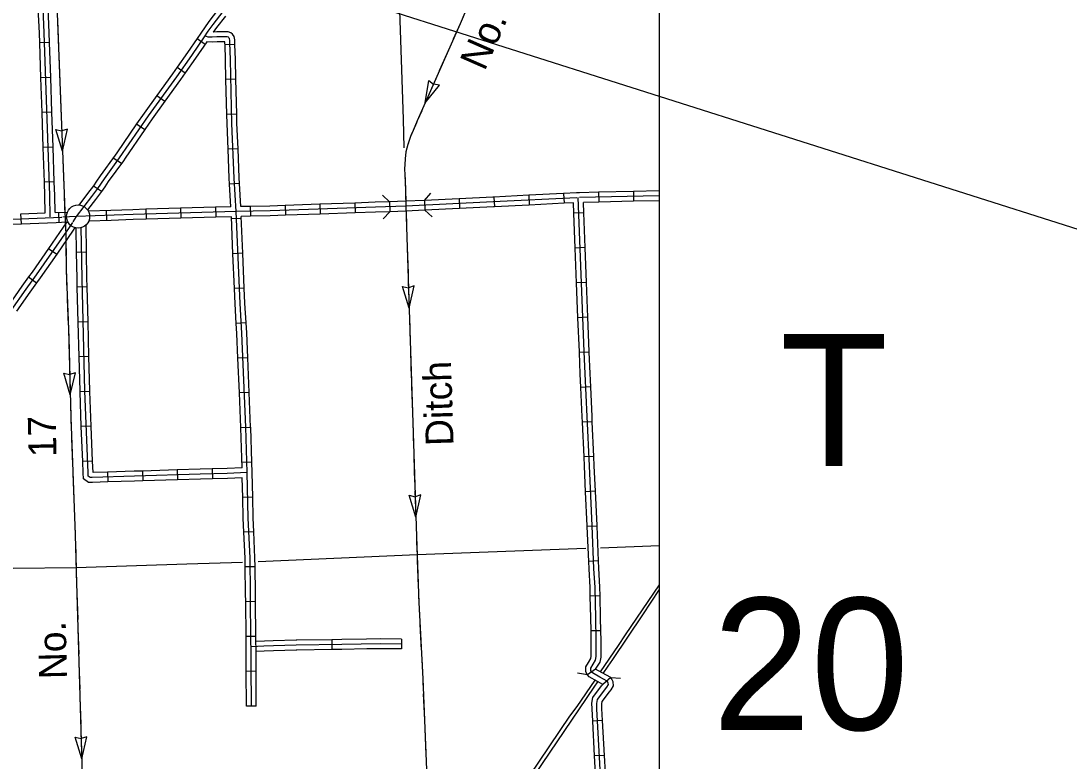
# Model space of a CAD drawing. Extents: x 1164457 to 1439835, y 1590918 to 1773502.
# Drawn here: x 1340153 to 1356030, y 1621359 to 1632574 of the extents above; entities that cross this region are included whole.
import ezdxf

# ---------------------------------------------------------------- set-up
doc = ezdxf.new("R2010")
doc.units = 0
for name, color, linetype in [('Level 24', 7, 'Continuous'), ('Level 32', 7, 'Continuous'), ('Level 35', 7, 'Continuous'), ('Level 38', 7, 'Continuous'), ('Level 43', 7, 'Continuous'), ('Level 45', 7, 'Continuous'), ('Level 5', 7, 'Continuous'), ('R_Draft', 7, 'Continuous')]:
    doc.layers.add(name, color=color, linetype=linetype)

msp = doc.modelspace()

# ---------------------------------------------------------------- linework, layer by layer
at = {"layer": 'Level 24'}
msp.add_circle((1341018, 1629611), 175, dxfattribs=at)
at = {"layer": 'Level 32'}
for p, q in [((1340586, 1632246), (1340436, 1632241)), ((1342820, 1632306), (1342943, 1632221)), ((1343394, 1632218), (1343244, 1632213)), ((1342519, 1631873), (1342641, 1631787)), ((1340604, 1631718), (1340454, 1631713)), ((1343408, 1631690), (1343258, 1631686)), ((1342211, 1631445), (1342333, 1631357)), ((1340622, 1631190), (1340472, 1631185)), ((1343421, 1631162), (1343271, 1631158)), ((1341905, 1631013), (1342028, 1630928)), ((1340640, 1630663), (1340490, 1630658)), ((1343441, 1630635), (1343291, 1630629)), ((1341551, 1630502), (1341675, 1630417)), ((1340658, 1630135), (1340508, 1630130)), ((1343464, 1630109), (1343314, 1630101)), ((1341251, 1630077), (1341375, 1629993)), ((1348373, 1629961), (1348380, 1629811)), ((1348902, 1629979), (1348906, 1629829)), ((1349430, 1629992), (1349434, 1629842)), ((1344682, 1629797), (1344687, 1629647)), ((1345209, 1629815), (1345215, 1629665)), ((1345737, 1629833), (1345742, 1629683)), ((1346264, 1629855), (1346271, 1629705)), ((1346791, 1629881), (1346798, 1629731)), ((1347318, 1629906), (1347326, 1629757)), ((1347845, 1629933), (1347853, 1629784)), ((1340159, 1629500), (1340153, 1629650)), ((1340731, 1629524), (1340725, 1629674)), ((1341442, 1629700), (1341447, 1629551)), ((1342043, 1629720), (1342048, 1629570)), ((1342571, 1629736), (1342575, 1629586)), ((1343099, 1629751), (1343103, 1629601)), ((1343627, 1629765), (1343630, 1629615)), ((1344154, 1629778), (1344159, 1629629)), ((1348679, 1629666), (1348529, 1629661)), ((1343491, 1629581), (1343341, 1629574)), ((1340570, 1629127), (1340694, 1629042)), ((1341146, 1629071), (1340996, 1629068)), ((1343514, 1629053), (1343364, 1629047)), ((1348700, 1629139), (1348550, 1629133)), ((1340269, 1628696), (1340390, 1628608)), ((1341156, 1628543), (1341006, 1628540)), ((1343536, 1628526), (1343386, 1628519)), ((1348720, 1628611), (1348570, 1628605)), ((1348741, 1628084), (1348591, 1628078)), ((1341170, 1628016), (1341020, 1628012)), ((1343565, 1628000), (1343415, 1627991)), ((1341183, 1627488), (1341033, 1627484)), ((1343590, 1627471), (1343440, 1627465)), ((1348762, 1627556), (1348612, 1627551)), ((1341197, 1626961), (1341047, 1626955)), ((1343611, 1626943), (1343461, 1626937)), ((1348783, 1627029), (1348633, 1627022)), ((1348808, 1626501), (1348658, 1626495)), ((1341217, 1626433), (1341067, 1626428)), ((1343633, 1626415), (1343483, 1626410)), ((1341238, 1625906), (1341088, 1625900)), ((1343649, 1625887), (1343499, 1625883)), ((1348832, 1625974), (1348682, 1625967)), ((1341466, 1625739), (1341470, 1625589)), ((1341993, 1625754), (1341998, 1625604)), ((1342521, 1625771), (1342526, 1625621)), ((1343050, 1625787), (1343053, 1625637)), ((1343663, 1625359), (1343513, 1625355)), ((1348856, 1625447), (1348706, 1625440)), ((1348880, 1624919), (1348730, 1624913)), ((1343680, 1624833), (1343530, 1624826)), ((1348903, 1624392), (1348753, 1624385)), ((1343700, 1624303), (1343550, 1624301)), ((1343707, 1623775), (1343557, 1623773)), ((1348927, 1623863), (1348777, 1623859)), ((1348938, 1623335), (1348789, 1623331)), ((1343712, 1623247), (1343562, 1623245)), ((1343716, 1622719), (1343566, 1622718)), ((1348856, 1622751), (1348733, 1622665)), ((1349086, 1622626), (1348965, 1622520)), ((1343718, 1622191), (1343568, 1622190)), ((1348964, 1621972), (1348814, 1621963)), ((1348993, 1621445), (1348843, 1621436))]:
    msp.add_line(p, q, dxfattribs=at)
for points in [[(1340597, 1629605), (1340590, 1629927), (1340506, 1632393), (1340428, 1634252), (1340411, 1634708), (1340411, 1634851), (1340415, 1634975), (1340419, 1635010), (1340424, 1635060), (1340446, 1635155), (1340475, 1635302), (1340485, 1635391), (1340489, 1635466), (1340487, 1635587), (1340395, 1637712), (1340394, 1637805), (1340294, 1640259), (1340279, 1640775), (1340186, 1643062), (1340088, 1645629)], [(1349820, 1641310), (1349292, 1640621), (1347274, 1637994), (1347230, 1637936), (1346201, 1636617), (1346015, 1636362), (1345689, 1635945), (1345183, 1635287), (1344265, 1634094), (1343956, 1633697), (1343597, 1633222), (1343057, 1632519), (1342981, 1632422), (1342961, 1632388), (1342940, 1632348), (1342736, 1632053), (1342508, 1631728), (1342080, 1631135), (1341642, 1630499), (1341414, 1630184), (1341312, 1630033), (1341222, 1629915), (1340990, 1629610), (1340938, 1629531)], [(1340436, 1632241), (1340431, 1632390), (1340415, 1632768)], [(1340586, 1632246), (1340581, 1632396), (1340565, 1632774)], [(1343130, 1632737), (1342997, 1632565), (1342875, 1632387), (1342820, 1632306)], [(1343249, 1632646), (1343116, 1632473), (1343062, 1632404)], [(1343631, 1623901), (1343623, 1624437), (1343596, 1625042), (1343579, 1625731), (1343558, 1626418), (1343500, 1627844), (1343471, 1628292), (1343412, 1629685), (1343384, 1630194), (1343349, 1631021), (1343326, 1631988), (1343318, 1632243), (1343315, 1632282), (1343313, 1632301), (1343311, 1632309), (1343304, 1632320), (1343295, 1632327), (1343275, 1632334), (1343259, 1632335), (1343122, 1632332), (1343049, 1632328), (1342989, 1632331), (1342961, 1632340), (1342940, 1632348)], [(1343394, 1632218), (1343393, 1632247), (1343390, 1632289), (1343387, 1632314), (1343381, 1632341), (1343359, 1632372), (1343331, 1632394), (1343290, 1632408), (1343261, 1632410), (1343119, 1632407), (1343062, 1632404)], [(1340454, 1631713), (1340436, 1632241)], [(1340604, 1631718), (1340586, 1632246)], [(1342820, 1632306), (1342675, 1632096), (1342519, 1631873)], [(1342968, 1632257), (1342798, 1632010), (1342641, 1631787)], [(1343244, 1632213), (1343243, 1632239), (1343241, 1632260), (1343126, 1632258), (1343050, 1632253), (1342968, 1632257)], [(1343258, 1631686), (1343251, 1631986), (1343244, 1632213)], [(1343408, 1631690), (1343401, 1631990), (1343394, 1632218)], [(1342519, 1631873), (1342447, 1631772), (1342211, 1631445)], [(1340472, 1631185), (1340454, 1631713)], [(1340622, 1631190), (1340604, 1631718)], [(1342641, 1631787), (1342569, 1631685), (1342333, 1631357)], [(1343271, 1631158), (1343258, 1631686)], [(1343421, 1631162), (1343408, 1631690)], [(1342211, 1631445), (1342018, 1631178), (1341905, 1631013)], [(1342333, 1631357), (1342141, 1631091), (1342028, 1630928)], [(1340490, 1630658), (1340472, 1631185)], [(1340640, 1630663), (1340622, 1631190)], [(1343291, 1630629), (1343274, 1631018), (1343271, 1631158)], [(1343441, 1630635), (1343424, 1631023), (1343421, 1631162)], [(1341905, 1631013), (1341605, 1630578)], [(1342028, 1630928), (1341729, 1630493)], [(1340508, 1630130), (1340490, 1630658)], [(1340658, 1630135), (1340640, 1630663)], [(1343314, 1630101), (1343309, 1630190), (1343291, 1630629)], [(1343464, 1630109), (1343459, 1630197), (1343441, 1630635)], [(1341605, 1630578), (1341581, 1630543), (1341353, 1630227), (1341299, 1630148)], [(1341729, 1630493), (1341704, 1630456), (1341476, 1630141), (1341423, 1630063)], [(1340521, 1629665), (1340515, 1629925), (1340508, 1630130)], [(1340671, 1629671), (1340665, 1629929), (1340658, 1630135)], [(1341299, 1630148), (1341251, 1630077), (1341162, 1629960), (1341029, 1629785)], [(1343483, 1629762), (1343464, 1630109)], [(1341423, 1630063), (1341373, 1629990), (1341281, 1629870), (1341161, 1629712)], [(1343333, 1629758), (1343314, 1630101)], [(1348373, 1629961), (1347845, 1629933)], [(1348902, 1629979), (1348613, 1629972), (1348569, 1629971), (1348373, 1629961)], [(1349430, 1629992), (1348902, 1629979)], [(1349820, 1630001), (1349430, 1629992)], [(1348572, 1629896), (1347306, 1629831), (1345982, 1629767), (1345523, 1629751), (1343926, 1629695), (1343412, 1629685), (1341850, 1629639), (1340990, 1629610), (1340789, 1629601)], [(1344682, 1629797), (1344154, 1629778)], [(1345209, 1629815), (1344682, 1629797)], [(1345737, 1629833), (1345520, 1629826), (1345209, 1629815)], [(1346264, 1629855), (1345979, 1629842), (1345737, 1629833)], [(1346791, 1629881), (1346264, 1629855)], [(1347318, 1629906), (1347302, 1629906), (1346791, 1629881)], [(1347845, 1629933), (1347318, 1629906)], [(1348380, 1629811), (1347853, 1629784)], [(1348523, 1629818), (1348380, 1629811)], [(1348529, 1629661), (1348523, 1629818)], [(1348833, 1624278), (1348805, 1624926), (1348763, 1625831), (1348730, 1626579), (1348698, 1627228), (1348686, 1627564), (1348595, 1629897)], [(1349820, 1629926), (1348616, 1629897)], [(1348906, 1629829), (1348673, 1629824)], [(1348679, 1629666), (1348673, 1629824)], [(1349434, 1629842), (1348906, 1629829)], [(1349820, 1629851), (1349434, 1629842)], [(1340153, 1629650), (1340521, 1629665)], [(1340671, 1629671), (1340857, 1629679)], [(1341515, 1629703), (1341174, 1629691)], [(1342043, 1629720), (1341848, 1629714), (1341515, 1629703)], [(1342571, 1629736), (1342043, 1629720)], [(1343099, 1629751), (1342571, 1629736)], [(1343333, 1629758), (1343099, 1629751)], [(1343627, 1629765), (1343483, 1629762)], [(1344154, 1629778), (1343924, 1629770), (1343627, 1629765)], [(1344159, 1629629), (1343928, 1629620), (1343630, 1629615)], [(1344687, 1629647), (1344159, 1629629)], [(1345215, 1629665), (1344687, 1629647)], [(1345742, 1629683), (1345525, 1629676), (1345215, 1629665)], [(1346271, 1629705), (1345985, 1629692), (1345742, 1629683)], [(1346798, 1629731), (1346271, 1629705)], [(1347326, 1629757), (1347310, 1629756), (1346798, 1629731)], [(1347853, 1629784), (1347326, 1629757)], [(1348550, 1629133), (1348529, 1629661)], [(1348700, 1629139), (1348679, 1629666)], [(1335595, 1629428), (1338734, 1629531), (1340153, 1629574), (1340765, 1629600), (1340771, 1629601)], [(1340931, 1629520), (1340881, 1629444), (1340383, 1628725), (1340226, 1628510), (1339087, 1626895), (1338293, 1625771), (1338109, 1625503), (1337644, 1624851), (1337177, 1624196), (1336662, 1623459)], [(1339630, 1629483), (1340156, 1629500), (1340159, 1629500)], [(1340159, 1629500), (1340686, 1629522)], [(1340848, 1629529), (1340570, 1629127)], [(1340686, 1629522), (1340848, 1629529)], [(1341146, 1629071), (1341139, 1629484)], [(1341520, 1629553), (1341179, 1629542)], [(1342048, 1629570), (1341853, 1629564), (1341520, 1629553)], [(1342575, 1629586), (1342048, 1629570)], [(1343103, 1629601), (1342575, 1629586)], [(1343340, 1629608), (1343103, 1629601)], [(1343364, 1629047), (1343340, 1629608)], [(1343630, 1629615), (1343490, 1629612)], [(1343514, 1629053), (1343490, 1629612)], [(1340970, 1629443), (1340943, 1629402), (1340694, 1629042)], [(1340996, 1629068), (1340989, 1629438)], [(1341872, 1625675), (1341233, 1625657), (1341199, 1625657), (1341172, 1625677), (1341169, 1625729), (1341122, 1626968), (1341078, 1628674), (1341064, 1629452)], [(1340570, 1629127), (1340322, 1628769), (1340269, 1628696)], [(1340694, 1629042), (1340444, 1628682), (1340390, 1628608)], [(1341006, 1628540), (1341003, 1628673), (1340996, 1629068)], [(1341156, 1628543), (1341153, 1628676), (1341146, 1629071)], [(1343386, 1628519), (1343364, 1629047)], [(1343536, 1628526), (1343514, 1629053)], [(1348570, 1628605), (1348550, 1629133)], [(1348720, 1628611), (1348700, 1629139)], [(1340269, 1628696), (1340165, 1628553), (1339962, 1628265)], [(1340390, 1628608), (1340286, 1628466), (1340084, 1628179)], [(1341020, 1628012), (1341006, 1628540)], [(1341170, 1628016), (1341156, 1628543)], [(1343415, 1627991), (1343396, 1628288), (1343386, 1628519)], [(1343565, 1628000), (1343546, 1628296), (1343536, 1628526)], [(1348591, 1628078), (1348570, 1628605)], [(1348741, 1628084), (1348720, 1628611)], [(1348612, 1627551), (1348612, 1627561), (1348591, 1628078)], [(1348762, 1627556), (1348761, 1627567), (1348741, 1628084)], [(1341033, 1627484), (1341020, 1628012)], [(1341183, 1627488), (1341170, 1628016)], [(1343440, 1627465), (1343425, 1627840), (1343415, 1627991)], [(1343590, 1627471), (1343575, 1627848), (1343565, 1628000)], [(1341047, 1626955), (1341047, 1626966), (1341033, 1627484)], [(1341197, 1626961), (1341197, 1626971), (1341183, 1627488)], [(1343461, 1626937), (1343440, 1627465)], [(1343611, 1626943), (1343590, 1627471)], [(1348633, 1627022), (1348623, 1627225), (1348612, 1627551)], [(1348783, 1627029), (1348773, 1627231), (1348762, 1627556)], [(1341067, 1626428), (1341047, 1626955)], [(1341217, 1626433), (1341197, 1626961)], [(1343483, 1626410), (1343483, 1626415), (1343461, 1626937)], [(1343633, 1626415), (1343632, 1626421), (1343611, 1626943)], [(1348658, 1626495), (1348655, 1626575), (1348633, 1627022)], [(1348808, 1626501), (1348805, 1626582), (1348783, 1627029)], [(1348682, 1625967), (1348658, 1626495)], [(1348832, 1625974), (1348808, 1626501)], [(1341088, 1625900), (1341067, 1626428)], [(1341238, 1625906), (1341217, 1626433)], [(1343502, 1625802), (1343483, 1626410)], [(1343649, 1625887), (1343633, 1626415)], [(1341470, 1625589), (1341234, 1625582), (1341174, 1625582), (1341100, 1625638), (1341094, 1625726), (1341088, 1625900)], [(1341466, 1625739), (1341244, 1625732), (1341244, 1625733), (1341238, 1625906)], [(1343663, 1625359), (1343654, 1625733), (1343649, 1625887)], [(1348706, 1625440), (1348688, 1625827), (1348682, 1625967)], [(1348856, 1625447), (1348838, 1625834), (1348832, 1625974)], [(1341993, 1625754), (1341869, 1625750), (1341466, 1625739)], [(1343579, 1625731), (1343277, 1625717), (1342869, 1625708), (1341872, 1625675)], [(1342521, 1625771), (1341993, 1625754)], [(1343050, 1625787), (1342867, 1625783), (1342521, 1625771)], [(1343502, 1625802), (1343274, 1625792), (1343050, 1625787)], [(1341998, 1625604), (1341874, 1625600), (1341470, 1625589)], [(1342526, 1625621), (1341998, 1625604)], [(1343053, 1625637), (1342871, 1625633), (1342526, 1625621)], [(1343506, 1625652), (1343280, 1625642), (1343053, 1625637)], [(1343513, 1625355), (1343506, 1625652)], [(1343530, 1624826), (1343521, 1625039), (1343513, 1625355)], [(1343680, 1624833), (1343671, 1625044), (1343663, 1625359)], [(1348730, 1624913), (1348730, 1624922), (1348706, 1625440)], [(1348880, 1624919), (1348880, 1624929), (1348856, 1625447)], [(1348753, 1624385), (1348730, 1624913)], [(1348903, 1624392), (1348880, 1624919)], [(1343550, 1624301), (1343548, 1624435), (1343530, 1624826)], [(1343700, 1624303), (1343698, 1624439), (1343680, 1624833)], [(1348927, 1623863), (1348924, 1623993), (1348908, 1624282), (1348903, 1624392)], [(1343557, 1623773), (1343556, 1623900), (1343550, 1624301)], [(1343707, 1623775), (1343706, 1623902), (1343700, 1624303)], [(1348777, 1623859), (1348774, 1623988), (1348758, 1624274), (1348753, 1624385)], [(1348866, 1622943), (1348867, 1623013), (1348867, 1623184), (1348859, 1623529), (1348849, 1623990), (1348833, 1624278)], [(1343562, 1623245), (1343557, 1623773)], [(1343643, 1622190), (1343640, 1622814), (1343640, 1623089), (1343637, 1623138), (1343631, 1623901)], [(1343712, 1623247), (1343707, 1623775)], [(1348789, 1623331), (1348784, 1623528), (1348777, 1623859)], [(1348938, 1623335), (1348934, 1623531), (1348927, 1623863)], [(1348749, 1622855), (1348784, 1622915), (1348791, 1622951), (1348792, 1623013), (1348792, 1623183), (1348789, 1623331)], [(1348856, 1622751), (1348926, 1622860), (1348941, 1622935), (1348942, 1623013), (1348942, 1623185), (1348938, 1623335)], [(1343566, 1622718), (1343565, 1622814), (1343565, 1623087), (1343562, 1623136), (1343562, 1623245)], [(1343716, 1622719), (1343715, 1622814), (1343715, 1623091), (1343712, 1623140), (1343712, 1623247)], [(1348949, 1622499), (1348965, 1622520), (1348884, 1622563), (1348761, 1622635), (1348733, 1622665), (1348710, 1622709), (1348710, 1622787), (1348749, 1622855)], [(1348921, 1622628), (1348809, 1622694), (1348795, 1622709), (1348785, 1622728), (1348785, 1622767), (1348855, 1622887), (1348866, 1622943)], [(1343568, 1622190), (1343566, 1622718)], [(1343718, 1622191), (1343716, 1622719)], [(1349069, 1622409), (1349091, 1622438), (1349127, 1622500), (1349123, 1622560), (1349109, 1622589), (1349086, 1622626), (1348957, 1622694), (1348856, 1622751)], [(1348814, 1621963), (1348804, 1622150), (1348800, 1622236), (1348818, 1622323), (1348949, 1622499)], [(1348875, 1622230), (1348888, 1622292), (1349028, 1622480), (1349051, 1622518), (1349049, 1622540), (1349043, 1622553), (1349033, 1622569), (1348921, 1622628)], [(1348964, 1621972), (1348953, 1622157), (1348951, 1622224), (1348958, 1622260), (1349069, 1622409)], [(1349199, 1614471), (1349184, 1615174), (1349182, 1615498), (1349169, 1615988), (1349147, 1616547), (1349078, 1618013), (1349020, 1619339), (1349015, 1619594), (1348995, 1620033), (1348878, 1622153), (1348875, 1622230)], [(1348843, 1621436), (1348814, 1621963)], [(1348993, 1621445), (1348964, 1621972)], [(1348872, 1620909), (1348843, 1621436)], [(1349022, 1620917), (1348993, 1621445)]]:
    msp.add_lwpolyline(points, dxfattribs=at)
at = {"layer": 'Level 35'}
for points in [[(1349820, 1624032), (1349308, 1623273), (1349202, 1623112), (1348929, 1622710)], [(1349820, 1623958), (1349568, 1623577), (1349112, 1622899), (1349042, 1622796), (1348969, 1622688)], [(1348845, 1622586), (1348575, 1622187), (1348462, 1622040), (1347086, 1619992), (1346921, 1619756), (1346868, 1619681), (1346835, 1619626), (1346744, 1619499), (1346669, 1619387), (1346390, 1618993), (1346277, 1618831), (1346108, 1618578), (1345787, 1618109), (1345467, 1617647), (1345289, 1617376), (1345176, 1617217), (1345069, 1617071), (1345031, 1617024), (1345003, 1616971), (1344837, 1616718), (1344397, 1616090), (1343631, 1614995), (1343284, 1614471)], [(1348885, 1622562), (1348830, 1622480), (1347149, 1619995)]]:
    msp.add_lwpolyline(points, dxfattribs=at)
at = {"layer": 'Level 38'}
for points in [[(1346264, 1629855), (1346364, 1629966)], [(1345628, 1629936), (1345737, 1629833)], [(1345742, 1629683), (1345640, 1629574)], [(1346382, 1629605), (1346271, 1629705)], [(1348733, 1622665), (1348586, 1622692)], [(1348856, 1622751), (1348856, 1622751)], [(1348973, 1622527), (1348973, 1622527)], [(1349086, 1622626), (1349236, 1622615)]]:
    msp.add_lwpolyline(points, dxfattribs=at)
at = {"layer": 'Level 43'}
for p, q in [((1346278, 1631332), (1346330, 1631672)), ((1346278, 1631332), (1346493, 1631600)), ((1346330, 1631672), (1346401, 1631614)), ((1346493, 1631600), (1346402, 1631614)), ((1340781, 1630601), (1340679, 1630929)), ((1340679, 1630929), (1340768, 1630909)), ((1340857, 1630936), (1340770, 1630909)), ((1340781, 1630601), (1340857, 1630936)), ((1346033, 1628224), (1345933, 1628552)), ((1345933, 1628552), (1346022, 1628531)), ((1346111, 1628558), (1346024, 1628532)), ((1346033, 1628224), (1346111, 1628558)), ((1340898, 1626908), (1340800, 1627237)), ((1340800, 1627237), (1340889, 1627215)), ((1340978, 1627241), (1340890, 1627215)), ((1340898, 1626908), (1340978, 1627241)), ((1346133, 1625057), (1346034, 1625386)), ((1346034, 1625386), (1346123, 1625365)), ((1346211, 1625392), (1346124, 1625365)), ((1346133, 1625057), (1346211, 1625392)), ((1341074, 1621394), (1340975, 1621723)), ((1340975, 1621723), (1341064, 1621702)), ((1341153, 1621728), (1341065, 1621702)), ((1341074, 1621394), (1341153, 1621728))]:
    msp.add_line(p, q, dxfattribs=at)
for points in [[(1340622, 1634771), (1340820, 1629567), (1340827, 1629427), (1340834, 1629346), (1340832, 1629207), (1340838, 1628808), (1340876, 1627774), (1340906, 1626567), (1340976, 1624787), (1340990, 1624231)], [(1346908, 1632767), (1346805, 1632532), (1346278, 1631333), (1346157, 1631060), (1346096, 1630915), (1346054, 1630821), (1346012, 1630701), (1345985, 1630593), (1345975, 1630486), (1345966, 1630397), (1345964, 1630329), (1345971, 1630167), (1345984, 1629768), (1346143, 1624761), (1346181, 1623755)], [(1346862, 1632662), (1346805, 1632532), (1346702, 1632299)], [(1340705, 1632580), (1340720, 1632184)], [(1346649, 1632178), (1346490, 1631816)], [(1340725, 1632052), (1340741, 1631657)], [(1346437, 1631695), (1346278, 1631333), (1346278, 1631332)], [(1340746, 1631525), (1340761, 1631129)], [(1346225, 1631212), (1346157, 1631060), (1346145, 1631030)], [(1340766, 1630997), (1340781, 1630601)], [(1346145, 1631030), (1346096, 1630915), (1346066, 1630849)], [(1346021, 1630725), (1346012, 1630701), (1345985, 1630593), (1345975, 1630486), (1345966, 1630397), (1345964, 1630335)], [(1340786, 1630470), (1340801, 1630074)], [(1345969, 1630203), (1345971, 1630167), (1345981, 1629842)], [(1340806, 1629942), (1340813, 1629744)], [(1340813, 1629744), (1340816, 1629677)], [(1345987, 1629675), (1345999, 1629279)], [(1340832, 1629241), (1340835, 1629019)], [(1346003, 1629147), (1346016, 1628752)], [(1340837, 1628887), (1340838, 1628808), (1340849, 1628491)], [(1346020, 1628620), (1346033, 1628224)], [(1340854, 1628359), (1340869, 1627963)], [(1346037, 1628092), (1346043, 1627894)], [(1346043, 1627894), (1346049, 1627696)], [(1340874, 1627831), (1340876, 1627774), (1340884, 1627435)], [(1346054, 1627564), (1346066, 1627168)], [(1340888, 1627304), (1340898, 1626908)], [(1346070, 1627036), (1346083, 1626641)], [(1340901, 1626776), (1340906, 1626578)], [(1340906, 1626578), (1340906, 1626567), (1340913, 1626380)], [(1346087, 1626509), (1346100, 1626113)], [(1340919, 1626248), (1340934, 1625852)], [(1346104, 1625981), (1346116, 1625585)], [(1340939, 1625720), (1340955, 1625325)], [(1346121, 1625453), (1346133, 1625057)], [(1340960, 1625193), (1340976, 1624797)], [(1346137, 1624925), (1346143, 1624761), (1346144, 1624728)], [(1346144, 1624728), (1346151, 1624530)], [(1340979, 1624665), (1340989, 1624269)], [(1346156, 1624398), (1346172, 1624002)], [(1340990, 1624231), (1341091, 1620800), (1341145, 1619032), (1341260, 1615069), (1341272, 1614709), (1341276, 1614595), (1341279, 1614471)], [(1340990, 1624231), (1340996, 1624033)], [(1341000, 1623901), (1341012, 1623505)], [(1346177, 1623870), (1346181, 1623755)], [(1346181, 1623764), (1346238, 1622605), (1346316, 1620728), (1346377, 1619322), (1346390, 1618993)], [(1346181, 1623764), (1346190, 1623566)], [(1341015, 1623373), (1341027, 1622978)], [(1346197, 1623434), (1346216, 1623039)], [(1341031, 1622846), (1341043, 1622450)], [(1346223, 1622907), (1346238, 1622605), (1346242, 1622511)], [(1346247, 1622380), (1346264, 1621984)], [(1341046, 1622318), (1341058, 1621922)], [(1346269, 1621852), (1346286, 1621456)], [(1341062, 1621790), (1341074, 1621394)]]:
    msp.add_lwpolyline(points, dxfattribs=at)
at = {"layer": 'Level 45'}
for p, q in [((1344860, 1623198), (1344862, 1623048)), ((1345917, 1623208), (1345916, 1623058))]:
    msp.add_line(p, q, dxfattribs=at)
for points in [[(1345917, 1623133), (1345600, 1623137), (1345014, 1623125), (1344323, 1623117), (1343976, 1623105), (1343831, 1623099), (1343640, 1623089)], [(1344332, 1623192), (1344321, 1623192), (1343973, 1623180), (1343711, 1623169)], [(1344860, 1623198), (1344332, 1623192)], [(1345387, 1623208), (1345013, 1623200), (1344860, 1623198)], [(1345917, 1623208), (1345600, 1623212), (1345387, 1623208)], [(1344334, 1623042), (1344324, 1623042), (1343979, 1623030), (1343835, 1623024), (1343715, 1623018)], [(1344862, 1623048), (1344334, 1623042)], [(1345390, 1623058), (1345015, 1623050), (1344862, 1623048)], [(1345916, 1623058), (1345600, 1623062), (1345390, 1623058)]]:
    msp.add_lwpolyline(points, dxfattribs=at)
at = {"layer": 'Level 5'}
for points in [[(1345958, 1630650), (1345949, 1631087), (1345807, 1635289)], [(1346155, 1624488), (1348709, 1624584)], [(1348932, 1624592), (1349820, 1624626)], [(1343745, 1624382), (1346155, 1624488)], [(1337312, 1624201), (1340036, 1624281), (1340987, 1624293)], [(1340987, 1624293), (1342663, 1624346), (1343508, 1624373)]]:
    msp.add_lwpolyline(points, dxfattribs=at)
at = {"layer": 'R_Draft'}
msp.add_line((1375114, 1623387), (1297809, 1647974), dxfattribs=at)
msp.add_lwpolyline([(1246398, 1678582), (1349820, 1678582), (1349820, 1614471), (1246398, 1614471)], close=True, dxfattribs=at)

# ---------------------------------------------------------------- texts
at = {"layer": 'Level 43'}
for s, rotation, p in [('No.     13', 66.2978, (1347176, 1631803)), ('Ditch', 91.7849, (1346707, 1626141)), ('17', 91.3544, (1340692, 1625970)), ('No.', 91.3544, (1340851, 1622605))]:
    msp.add_text(s, height=422, rotation=rotation, dxfattribs=at).set_placement(p)
at = {"layer": 'R_Draft'}
for s, p in [('T', (1351653, 1625831)), ('20', (1350629, 1621831))]:
    msp.add_text(s, height=2000, dxfattribs=at).set_placement(p)

doc.saveas('drawing.dxf')
